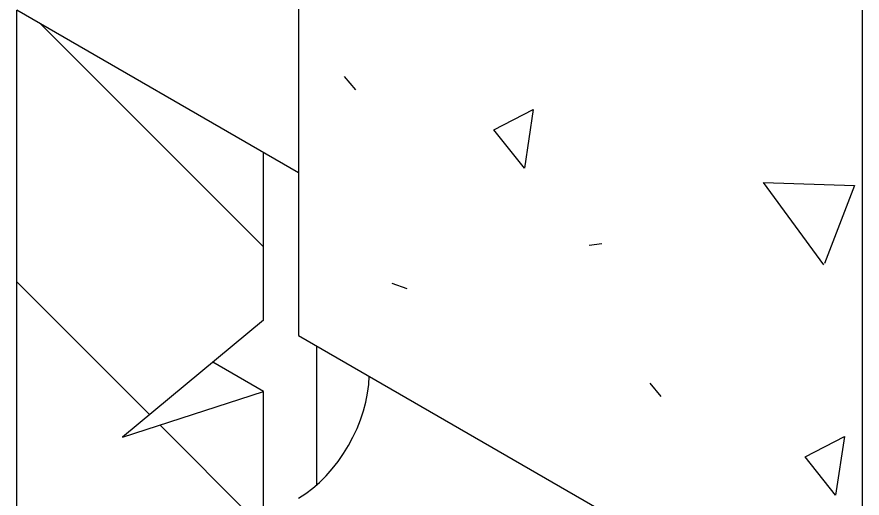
# Model space of a CAD drawing. Extents: x 99862 to 103151, y 100000 to 105076.
# Drawn here: x 100857.41 to 100899.84, y 104513.76 to 104537.91 of the extents above; entities that cross this region are included whole.
import ezdxf

# ---------------------------------------------------------------- set-up
doc = ezdxf.new("R2010")
doc.units = 0
doc.layers.add('Level 2', color=7, linetype='Continuous')
doc.layers.add('Level 9', color=7, linetype='Continuous')

msp = doc.modelspace()

# ---------------------------------------------------------------- linework, layer by layer
at = {"layer": 'Level 2'}
for p, q in [((100871.553, 104550.502), (100871.553, 104521.924)), ((100871.553, 104530.089), (100857.411, 104538.254)), ((100857.411, 104500.539), (100857.411, 104538.254)), ((100899.837, 104538.254), (100899.837, 104505.594)), ((100858.591, 104537.573), (100869.785, 104526.379)), ((100869.785, 104522.691), (100869.785, 104531.11)), ((100857.411, 104524.611), (100864.073, 104517.949)), ((100869.785, 104522.691), (100862.714, 104516.821)), ((100871.553, 104521.924), (100899.837, 104505.594)), ((100872.466, 104514.425), (100872.466, 104521.397)), ((100869.785, 104519.116), (100867.245, 104520.583)), ((100862.714, 104516.821), (100869.785, 104519.116)), ((100869.785, 104507.684), (100869.785, 104519.116)), ((100864.591, 104517.43), (100869.785, 104512.236))]:
    msp.add_line(p, q, dxfattribs=at)
msp.add_ellipse((100871.553, 104517.842), major_axis=(2.5, 4.33), ratio=0.57735, start_param=3.926991, end_param=5.497787, dxfattribs=at)
at = {"layer": 'Level 9'}
for p, q in [((100874.425, 104534.248), (100873.862, 104534.918)), ((100886.138, 104526.459), (100886.772, 104526.545)), ((100876.227, 104524.549), (100876.984, 104524.279)), ((100889.757, 104518.864), (100889.195, 104519.534))]:
    msp.add_line(p, q, dxfattribs=at)
for points in [[(100882.883, 104530.32), (100881.355, 104532.251), (100883.331, 104533.264), (100882.883, 104530.32)], [(100897.914, 104525.46), (100894.894, 104529.6), (100899.463, 104529.446), (100897.953, 104525.539)], [(100898.504, 104513.907), (100896.975, 104515.838), (100898.951, 104516.85), (100898.504, 104513.907)]]:
    msp.add_lwpolyline(points, dxfattribs=at)

doc.saveas('drawing.dxf')
